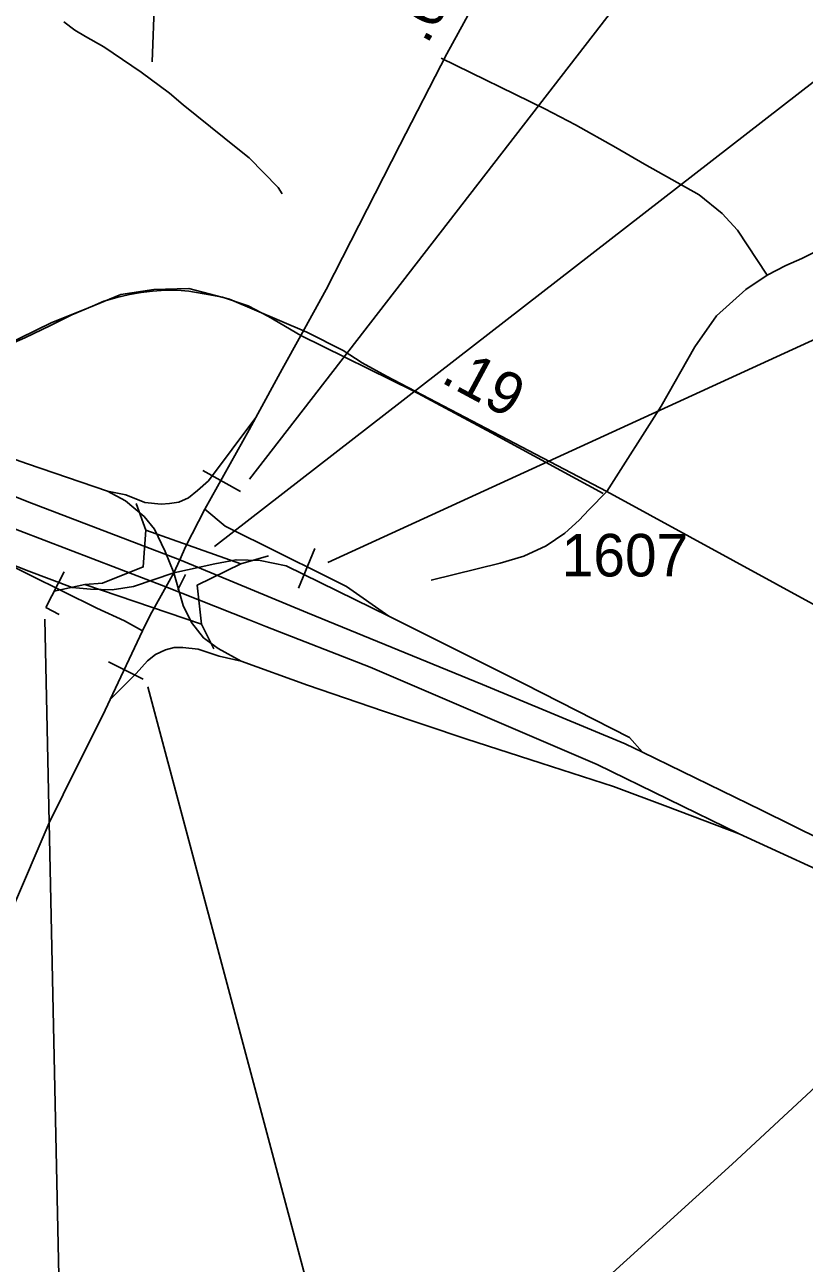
# Model space of a CAD drawing. Extents: x 1662474 to 1856135, y 779280 to 917889.
# Drawn here: x 1721089 to 1723379, y 845555 to 849194 of the extents above; entities that cross this region are included whole.
import ezdxf

# ---------------------------------------------------------------- set-up
doc = ezdxf.new("R2010")
doc.units = 0
for name, color, linetype in [('Exist Hydrographic Misc Water Feature', 7, 'Continuous'), ('Exist Road Non-System Type 51', 7, 'Continuous'), ('Exist Road Primary Interstate Divided Center Attributed', 7, 'Continuous'), ('Exist Road Primary Interstate Ramp 1 Lane Attributed', 7, 'Continuous'), ('Exist Road Primary Interstate Structure Cantilever Sign CELL', 7, 'Continuous'), ('Exist Road Primary Interstate Structure Cantilever Sign Number Label', 7, 'Continuous'), ('Exist Road Primary Interstate Structure Ovrhead Sign CELL', 7, 'Continuous'), ('Exist Road Primary Interstate Structure Standard Bridge CELL', 7, 'Continuous'), ('Exist Road Primary Interstate Structure Standard Bridge Number Label', 7, 'Continuous'), ('Exist Road Secondary Mileage Hundredths English Label', 7, 'Continuous'), ('Exist Road Secondary Structure Ovrhead Sign CELL', 7, 'Continuous'), ('Exist Road Secondary Structure Ovrhead Sign Number Label', 7, 'Continuous'), ('Exist Road Secondary Type 51 Attributed', 7, 'Continuous'), ('Exist Road Secondary Type 51 Number Label', 7, 'Continuous'), ('Exist Utilities Electrical Transmission Line', 7, 'Continuous')]:
    doc.layers.add(name, color=color, linetype=linetype)

msp = doc.modelspace()

# ---------------------------------------------------------------- linework, layer by layer
at = {"layer": 'Exist Hydrographic Misc Water Feature'}
msp.add_lwpolyline([(1721845.5, 848697.4), (1721833.6, 848715.6), (1721748.3, 848802.8), (1721714.7, 848828.9), (1721553.7, 848958.5), (1721513.9, 848993), (1721430.5, 849054.6), (1721321.2, 849129), (1721267.5, 849159.7), (1721235.5, 849178.3), (1721203.7, 849202.9)], dxfattribs=at)
at = {"layer": 'Exist Road Non-System Type 51'}
msp.add_line((1721560.6, 847578.6), (1721538.6, 847533.7), dxfattribs=at)
for points in [[(1721801.4, 850021.6), (1721703.2, 849865.4), (1721623.1, 849733.9), (1721569.6, 849635.5), (1721541.9, 849573.5), (1721505.6, 849468.9), (1721480.9, 849369.4), (1721470.1, 849268.6), (1721463.4, 849085.4)], [(1721917.6, 848290.6), (1721690.6, 848387.5), (1721570.6, 848418.7), (1721467.9, 848416.1), (1721370.6, 848401.7), (1721259.4, 848355.8), (1721168.1, 848318.7), (1720979.4, 848227.4), (1720816.6, 848173.4), (1720653.9, 848156), (1720499.6, 848167.5), (1720406.1, 848180.9), (1720331.1, 848213.2), (1718626.6, 848848.6), (1718461, 848912.2), (1718405.9, 848947.6), (1718312.2, 849006.1), (1718241.4, 849066.5), (1717589.1, 849717.7), (1717402.8, 849892.7), (1717287.6, 849946.8)], [(1722312.6, 849095.4), (1722616.9, 848947.4), (1722706.6, 848899.5), (1722825.2, 848833.4), (1722909.5, 848784.6), (1723070.1, 848694), (1723137.9, 848639.2), (1723183.5, 848590.4), (1723270.1, 848458.6)], [(1723782.4, 848842.6), (1723730.2, 848790.1), (1723637.9, 848689), (1723561.8, 848619), (1723482.1, 848562), (1723372.2, 848506.7), (1723325.2, 848486.9), (1723270.1, 848458.6)], [(1723270.1, 848458.6), (1723207.4, 848416.1), (1723121.1, 848338.9), (1723057.5, 848247.4), (1722958.6, 848073.4), (1722799.5, 847822.4)], [(1722799.5, 847822.4), (1722151.8, 848161), (1722080.6, 848200.6), (1722023.9, 848236.9), (1721917.6, 848290.6)], [(1722799.5, 847822.4), (1722746.2, 847768.6), (1722717.6, 847738.4), (1722675.9, 847700.1), (1722620.5, 847662.6), (1722554.9, 847632.9), (1722485.4, 847612.2), (1722283, 847562.2)], [(1725651.1, 846653.1), (1725529.1, 846664.9), (1725435.6, 846680.7), (1725350.1, 846699.4), (1725223.9, 846733.7), (1725103.1, 846771.2), (1724677.4, 846926.4), (1724077.4, 847143.2), (1723958.6, 847195.1), (1723669.1, 847347.1), (1722799.5, 847822.4)]]:
    msp.add_lwpolyline(points, dxfattribs=at)
at = {"layer": 'Exist Road Primary Interstate Divided Center Attributed'}
for points in [[(1717063.7, 849306.1), (1717377.5, 849173.1), (1717609.3, 849078), (1718163.7, 848861), (1718502.1, 848745.5), (1718617.9, 848698.3), (1718988.4, 848546.9), (1719287.2, 848425.4), (1719661.8, 848260.5), (1719869.8, 848179.3), (1720389.3, 847970.5), (1720929.8, 847761.4), (1721503.6, 847542.4)], [(1721544.7, 847622.2), (1721096.1, 847793.5), (1720409.6, 848068.1), (1719748, 848338), (1718845.4, 848695.5), (1718019.1, 849028.7)], [(1722904.2, 847056.4), (1722852.8, 847081.4), (1722433.5, 847255.1), (1721919.7, 847466.4), (1721544.7, 847622.2)], [(1721503.6, 847542.4), (1721748.5, 847445.4), (1721796.7, 847426.3), (1722103.8, 847306.3), (1722770.6, 847020), (1723188.4, 846816.6)], [(1725375.7, 845881.5), (1724397.3, 846323.6), (1723877.3, 846577.8), (1723254, 846886.2), (1722904.2, 847056.4)], [(1723188.4, 846816.6), (1723879.5, 846499.7), (1724929.1, 845993.1)]]:
    msp.add_lwpolyline(points, dxfattribs=at)
at = {"layer": 'Exist Road Primary Interstate Ramp 1 Lane Attributed'}
for points in [[(1721331.6, 847823.7), (1721096.6, 847903.7), (1720817.3, 848002.1), (1720575.5, 848088.9), (1720354.6, 848159), (1720160.8, 848226.1), (1719979.3, 848285.8), (1719882.1, 848307.3), (1719748, 848338)], [(1721767.6, 848039.5), (1721628.8, 847853.9), (1721596.2, 847825.6), (1721569.7, 847804), (1721541.4, 847791.1), (1721514.3, 847787.4), (1721489.1, 847785.6), (1721441.7, 847790.5), (1721385.8, 847812.6), (1721331.6, 847823.7)], [(1721526.8, 847583.7), (1721501.4, 847646.5), (1721469.4, 847712.3), (1721439.3, 847749.3), (1721385.1, 847794.8), (1721331.6, 847823.7)], [(1721617.3, 847771), (1721677.4, 847720.6), (1721837.2, 847641.2), (1721963.7, 847579), (1722034.5, 847543.6), (1722158.9, 847455.7)], [(1721003.1, 847626.8), (1721300.8, 847479.2), (1721382.1, 847442.3), (1721435, 847412.8)], [(1721526.8, 847583.7), (1721408.5, 847543.8), (1721345.1, 847533.9), (1721281.8, 847535.2), (1721227.6, 847540.1), (1721100.3, 847588.7), (1721003.1, 847626.8)], [(1721526.8, 847583.7), (1721647.3, 847610.1), (1721709.5, 847621.9), (1721780.3, 847619.8), (1721856.5, 847603.7), (1722158.9, 847455.7)], [(1721526.8, 847583.7), (1721553.7, 847487.2), (1721578.3, 847437.3), (1721614, 847392.4), (1721656.5, 847361), (1721724.8, 847324.1)], [(1722158.9, 847455.7), (1722555.8, 847257.3), (1722865.7, 847099.6), (1722904.2, 847056.4)], [(1721339.6, 847211.5), (1721415.9, 847287.8), (1721449.7, 847325.4), (1721473.1, 847343.8), (1721502, 847357.4), (1721527.3, 847364.1), (1721553.1, 847364.1), (1721598.6, 847359.2), (1721659.5, 847338.9), (1721724.8, 847324.1)], [(1721724.8, 847324.1), (1721919.2, 847253.4), (1722142.5, 847177.1), (1722384.3, 847095.9), (1722605.8, 847024.5), (1722818.7, 846955.6), (1722978.6, 846895.9), (1723188.4, 846816.6)]]:
    msp.add_lwpolyline(points, dxfattribs=at)
at = {"layer": 'Exist Road Primary Interstate Structure Cantilever Sign CELL'}
for q in [(1721204.4, 847586.6), (1721189.9, 847461.3)]:
    msp.add_line((1721150.4, 847481.6), q, dxfattribs=at)
at = {"layer": 'Exist Road Primary Interstate Structure Cantilever Sign Number Label'}
msp.add_line((1721147.2, 847447.7), (1721252.2, 842536.5), dxfattribs=at)
at = {"layer": 'Exist Road Primary Interstate Structure Ovrhead Sign CELL'}
for p, q in [((1721978.9, 847613.7), (1724344.7, 848698.5)), ((1721892.8, 847538.3), (1721941.1, 847655.1))]:
    msp.add_line(p, q, dxfattribs=at)
at = {"layer": 'Exist Road Primary Interstate Structure Standard Bridge CELL'}
for p, q in [((1721444.6, 847708.7), (1721415.7, 847787.6)), ((1721723.4, 847610), (1721804.7, 847633)), ((1721265.4, 847549.6), (1721175.2, 847529.5)), ((1721608.4, 847432.8), (1721644.5, 847360.6))]:
    msp.add_line(p, q, dxfattribs=at)
msp.add_lwpolyline([(1721317.3, 847553.5), (1721436.9, 847600.9), (1721444.6, 847708.7), (1721723.4, 847610), (1721595.4, 847547.4), (1721608.4, 847432.8), (1721265.4, 847549.6)], close=True, dxfattribs=at)
at = {"layer": 'Exist Road Primary Interstate Structure Standard Bridge Number Label'}
msp.add_line((1721645.8, 847660.9), (1723574.7, 849157.2), dxfattribs=at)
at = {"layer": 'Exist Road Secondary Structure Ovrhead Sign CELL'}
for p, q in [((1721612, 847884.1), (1721722.5, 847822.7)), ((1721335, 847322.4), (1721436.6, 847271.1))]:
    msp.add_line(p, q, dxfattribs=at)
at = {"layer": 'Exist Road Secondary Structure Ovrhead Sign Number Label'}
for p, q in [((1721749.3, 847858.4), (1724184.7, 851005.9)), ((1721449.8, 847248.7), (1722220.5, 844361.9))]:
    msp.add_line(p, q, dxfattribs=at)
at = {"layer": 'Exist Road Secondary Type 51 Attributed'}
for points in [[(1723360.1, 850712.9), (1723310.8, 850640), (1723224.1, 850514.6), (1723103.7, 850330), (1722950.4, 850092.8), (1722797.3, 849858.1), (1722637.9, 849616.1), (1722563.7, 849507.6), (1722451, 849333.3), (1722328.6, 849108.8), (1722190.9, 848839.9), (1721974.8, 848416), (1721899.8, 848281)], [(1721899.8, 848281), (1721804.9, 848336.3), (1721745.4, 848368.3), (1721669.8, 848393.5), (1721632, 848400.4), (1721570.8, 848410.7), (1721536.4, 848414.1), (1721502.1, 848414.1), (1721464.3, 848410.7), (1721431.1, 848407.3), (1721396.7, 848401.5), (1721359, 848392.4), (1721321.2, 848382.1), (1721288, 848367.2), (1721227.3, 848342), (1721164.3, 848310), (1721088.8, 848274.5), (1721041.8, 848253.9)], [(1721899.8, 848281), (1721844.6, 848181.6), (1721767.6, 848039.5)], [(1721899.8, 848281), (1722230.2, 848118.2), (1722460.3, 847994.5), (1722788.3, 847817.1)], [(1721767.6, 848039.5), (1721748.2, 848003.8), (1721617.3, 847771)], [(1721617.3, 847771), (1721561.5, 847661.6), (1721544.7, 847622.2), (1721526.8, 847583.7)], [(1721526.8, 847583.7), (1721457.5, 847458.9), (1721435, 847412.8)], [(1721435, 847412.8), (1721339.6, 847211.5)], [(1721339.6, 847211.5), (1721318.1, 847164.8), (1721242.4, 847015.9), (1721160, 846848.5), (1721052.3, 846596.9), (1720938.3, 846361.7), (1720865.2, 846201.8), (1720809.6, 846104.8), (1720752.9, 846021.3), (1720684.5, 845952.6), (1720663.3, 845936.5), (1720605.7, 845886.7), (1720506.4, 845832.6), (1720437, 845804.5), (1720330.2, 845772.7), (1720228.9, 845748.3), (1720052.5, 845718.5), (1719868.2, 845681), (1719766.7, 845654.7), (1719672.7, 845617.1), (1719557, 845561.7), (1719419.6, 845490.9)]]:
    msp.add_lwpolyline(points, dxfattribs=at)
at = {"layer": 'Exist Utilities Electrical Transmission Line'}
msp.add_lwpolyline([(1722751.4, 845467.6), (1723167.9, 845845.5), (1723495.4, 846150.2), (1723950.3, 846567.7), (1724405.3, 846999.3), (1724680.1, 847236.4), (1725054.1, 847574.7), (1725243.8, 847708.7), (1725641.3, 848000.8), (1725856.2, 847896.6), (1726065.3, 847788.2)], dxfattribs=at)

# ---------------------------------------------------------------- texts
at = {"layer": 'Exist Road Secondary Mileage Hundredths English Label'}
for s, rotation, p in [('.69', 61.3895, (1722271, 849133.7)), ('.19', 331.7503, (1722307.6, 848145.4))]:
    msp.add_text(s, height=125, rotation=rotation, dxfattribs=at).set_placement(p)
at = {"layer": 'Exist Road Secondary Type 51 Number Label'}
msp.add_text('1607', height=125, dxfattribs=at).set_placement((1722666.4, 847572.9))

doc.saveas('drawing.dxf')
